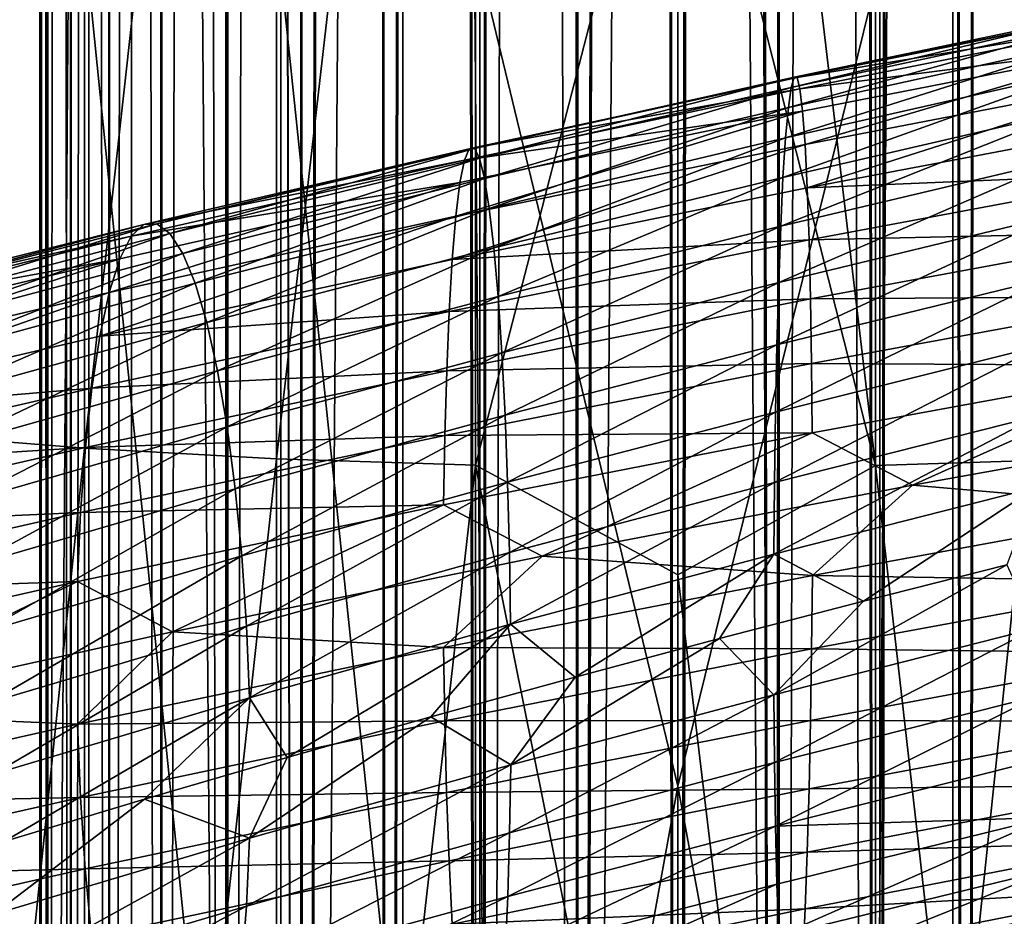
# Model space of a CAD drawing. Header units: metres. Extents: x -44 to 117, y -432 to 89.
# Tile 684 of 1056: x -3.61 to 1.79, y -173.75 to -168.83. Entities that reach past the tile are written whole.
import ezdxf

# ---------------------------------------------------------------- set-up
doc = ezdxf.new("R2010")
doc.units = ezdxf.units.M
doc.layers.add('solid_125568', color=7, linetype='CONTINUOUS')

msp = doc.modelspace()

# ---------------------------------------------------------------- linework, layer by layer
at = {"layer": 'solid_125568'}
for points in [[(-3.456913, -15, 449.452515), (-3.456909, -205, 449.452484), (-3.5, -205, 450)], [(-3.5, -15, 450), (-3.5, -205, 450), (-3.458443, -205, 450.53775)], [(-3.456913, -15, 449.452515), (-3.5, -205, 450), (-3.5, -15, 450)], [(-3.456913, -15, 450.547516), (-3.5, -15, 450), (-3.458443, -205, 450.53775)], [(-3.456913, -15, 450.547516), (-3.458443, -205, 450.53775), (-3.331574, -205, 451.072662)], [(-3.456913, -15, 449.452515), (-3.328704, -15, 448.918457), (-3.456909, -205, 449.452484)], [(-3.328702, -15, 451.081543), (-3.456913, -15, 450.547516), (-3.331574, -205, 451.072662)], [(-3.328704, -15, 448.918457), (-3.328528, -205, 448.917908), (-3.456909, -205, 449.452484)], [(-3.328702, -15, 451.081543), (-3.331574, -205, 451.072662), (-3.122506, -205, 451.581116)], [(-3.328704, -15, 448.918457), (-3.118528, -15, 448.411041), (-3.328528, -205, 448.917908)], [(-3.118521, -15, 451.588959), (-3.328702, -15, 451.081543), (-3.122506, -205, 451.581116)], [(-3.118528, -15, 448.411041), (-3.118023, -205, 448.410065), (-3.328528, -205, 448.917908)], [(-3.118521, -15, 451.588959), (-3.122506, -205, 451.581116), (-2.836399, -205, 452.050568)], [(-3.118528, -15, 448.411041), (-2.831564, -15, 447.942749), (-3.118023, -205, 448.410065)], [(-2.83155, -15, 452.057251), (-3.118521, -15, 451.588959), (-2.836399, -205, 452.050568)], [(-2.831564, -15, 447.942749), (-2.83059, -205, 447.941406), (-3.118023, -205, 448.410065)], [(-2.83155, -15, 452.057251), (-2.836399, -205, 452.050568), (-2.48031, -205, 452.469421)], [(-2.831564, -15, 447.942749), (-2.474878, -15, 447.525146), (-2.83059, -205, 447.941406)], [(-2.474857, -15, 452.474884), (-2.83155, -15, 452.057251), (-2.48031, -205, 452.469421)], [(-2.474878, -15, 447.525146), (-2.473318, -205, 447.52356), (-2.83059, -205, 447.941406)], [(-2.474857, -15, 452.474884), (-2.48031, -205, 452.469421), (-2.063026, -205, 452.827362)], [(-2.44949, -21, 447.5), (-2.473318, -205, 447.52356), (-2.474878, -15, 447.525146)], [(-2.44949, -21, 452.5), (-2.474857, -15, 452.474884), (-2.063026, -205, 452.827362)], [(-2.44949, -21, 447.5), (-2.090868, -21.30682, 447.193176), (-2.473318, -205, 447.52356)], [(-2.090868, -21.306822, 452.806824), (-2.44949, -21, 452.5), (-2.063026, -205, 452.827362)], [(-2.090868, -21.30682, 447.193176), (-2.055024, -205, 447.16684), (-2.473318, -205, 447.52356)], [(-2.090868, -21.30682, 447.193176), (-1.716968, -21.549931, 446.950073), (-2.055024, -205, 447.16684)], [(-1.716967, -21.549931, 453.049927), (-2.090868, -21.306822, 452.806824), (-2.063026, -205, 452.827362)], [(1.716967, -21.549931, 446.950073), (2.090868, -21.306822, 447.193176), (2.063026, -205, 447.172638)], [(2.090868, -21.30682, 452.806824), (1.716968, -21.549931, 453.049927), (2.055024, -205, 452.83316)], [(-1.716967, -21.549931, 453.049927), (-2.063026, -205, 452.827362), (-1.594842, -205, 453.115509)], [(-1.716968, -21.549931, 446.950073), (-1.586027, -205, 446.879974), (-2.055024, -205, 447.16684)], [(-1.716968, -21.549931, 446.950073), (-1.336233, -21.73488, 446.765106), (-1.586027, -205, 446.879974)], [(-1.336233, -21.73488, 453.234894), (-1.716967, -21.549931, 453.049927), (-1.594842, -205, 453.115509)], [(1.336233, -21.73488, 446.765106), (1.716967, -21.549931, 446.950073), (1.594842, -205, 446.884491)], [(1.716968, -21.549931, 453.049927), (1.336233, -21.73488, 453.234894), (1.586027, -205, 453.120026)], [(1.716968, -21.549931, 453.049927), (1.586027, -205, 453.120026), (2.055024, -205, 452.83316)], [(1.716967, -21.549931, 446.950073), (2.063026, -205, 447.172638), (1.594842, -205, 446.884491)], [(-1.336233, -21.73488, 453.234894), (-1.594842, -205, 453.115509), (-1.087309, -205, 453.326813)], [(-1.336233, -21.73488, 446.765106), (-1.077899, -205, 446.670105), (-1.586027, -205, 446.879974)], [(-1.336233, -21.73488, 446.765106), (-0.953612, -21.867586, 446.632416), (-1.077899, -205, 446.670105)], [(-0.953611, -21.867588, 453.367584), (-1.336233, -21.73488, 453.234894), (-1.087309, -205, 453.326813)], [(0.953611, -21.867588, 446.632416), (1.336233, -21.73488, 446.765106), (1.087309, -205, 446.673187)], [(1.336233, -21.73488, 453.234894), (0.953612, -21.867586, 453.367584), (1.077899, -205, 453.329895)], [(1.336233, -21.73488, 453.234894), (1.077899, -205, 453.329895), (1.586027, -205, 453.120026)], [(1.336233, -21.73488, 446.765106), (1.594842, -205, 446.884491), (1.087309, -205, 446.673187)], [(-0.953611, -21.867588, 453.367584), (-1.087309, -205, 453.326813), (-0.55295, -205, 453.456055)], [(-0.953612, -21.867586, 446.632416), (-0.571486, -21.95303, 446.546967), (-1.077899, -205, 446.670105)], [(-0.571478, -21.953032, 453.453033), (-0.953611, -21.867588, 453.367584), (-0.55295, -205, 453.456055)], [(0.953611, -21.867588, 446.632416), (1.087309, -205, 446.673187), (0.55295, -205, 446.543945)], [(0.571478, -21.953032, 446.546967), (0.953611, -21.867588, 446.632416), (0.55295, -205, 446.543945)], [(0.953612, -21.867586, 453.367584), (0.571486, -21.95303, 453.453033), (1.077899, -205, 453.329895)], [(-0.571486, -21.95303, 446.546967), (-0.543176, -205, 446.542419), (-1.077899, -205, 446.670105)], [(-0.571486, -21.95303, 446.546967), (-0.190366, -21.99482, 446.505188), (-0.543176, -205, 446.542419)], [(-0.190361, -21.99482, 453.494812), (-0.571478, -21.953032, 453.453033), (-0.55295, -205, 453.456055)], [(0.190361, -21.99482, 446.505188), (0.571478, -21.953032, 446.546967), (0.55295, -205, 446.543945)], [(0.571486, -21.95303, 453.453033), (0.190366, -21.99482, 453.494812), (0.543176, -205, 453.457581)], [(0.571486, -21.95303, 453.453033), (0.543176, -205, 453.457581), (1.077899, -205, 453.329895)], [(-0.190361, -21.99482, 453.494812), (-0.55295, -205, 453.456055), (-0.004948, -205, 453.5)], [(-0.190366, -21.99482, 446.505188), (0.004948, -205, 446.5), (-0.543176, -205, 446.542419)], [(-0.190366, -21.99482, 446.505188), (0.190361, -21.99482, 446.505188), (0.004948, -205, 446.5)], [(0.190366, -21.99482, 453.494812), (-0.190361, -21.99482, 453.494812), (-0.004948, -205, 453.5)], [(0.190366, -21.99482, 453.494812), (-0.004948, -205, 453.5), (0.543176, -205, 453.457581)], [(0.190361, -21.99482, 446.505188), (0.55295, -205, 446.543945), (0.004948, -205, 446.5)], [(0, -312.351715, 242.333755), (0, -117.55674, 207.986145), (-1.509208, -117.572006, 207.899582)], [(1.509208, -312.366974, 242.247192), (1.509208, -117.572006, 207.899582), (0, -117.55674, 207.986145)], [(1.509208, -312.366974, 242.247192), (0, -117.55674, 207.986145), (0, -312.351715, 242.333755)], [(-1.509208, -312.366974, 242.247192), (-1.509208, -117.572006, 207.899582), (-2.998006, -117.617592, 207.641052)], [(-1.509208, -312.366974, 242.247192), (0, -312.351715, 242.333755), (-1.509208, -117.572006, 207.899582)], [(2.998006, -312.412567, 241.988663), (2.998006, -117.617592, 207.641052), (1.509208, -117.572006, 207.899582)], [(1.509208, -312.366974, 242.247192), (2.998006, -312.412567, 241.988663), (1.509208, -117.572006, 207.899582)], [(-2.998006, -312.412567, 241.988663), (-2.998006, -117.617592, 207.641052), (-4.446262, -117.692879, 207.214066)], [(-2.998006, -312.412567, 241.988663), (-1.509208, -312.366974, 242.247192), (-2.998006, -117.617592, 207.641052)], [(-4.446262, -312.487854, 241.561676), (-2.998006, -312.412567, 241.988663), (-4.446262, -117.692879, 207.214066)], [(-4.446262, -316.730438, 217.500839), (-4.446262, -121.935455, 183.153229), (-2.998006, -122.010742, 182.726242)], [(-2.998006, -316.805725, 217.073853), (-4.446262, -316.730438, 217.500839), (-2.998006, -122.010742, 182.726242)], [(-2.998006, -316.805725, 217.073853), (-2.998006, -122.010742, 182.726242), (-1.509208, -122.056328, 182.467712)], [(1.509208, -316.851318, 216.815323), (1.509208, -122.056328, 182.467712), (2.998006, -122.010742, 182.726242)], [(2.998006, -316.805725, 217.073853), (1.509208, -316.851318, 216.815323), (2.998006, -122.010742, 182.726242)], [(-1.509208, -316.851318, 216.815323), (-2.998006, -316.805725, 217.073853), (-1.509208, -122.056328, 182.467712)], [(-1.509208, -316.851318, 216.815323), (-1.509208, -122.056328, 182.467712), (0, -122.071594, 182.381149)], [(0, -316.866577, 216.72876), (-1.509208, -316.851318, 216.815323), (0, -122.071594, 182.381149)], [(0, -316.866577, 216.72876), (0, -122.071594, 182.381149), (1.509208, -122.056328, 182.467712)], [(1.509208, -316.851318, 216.815323), (0, -316.866577, 216.72876), (1.509208, -122.056328, 182.467712)], [(-3.254865, -161.585587, 934.268799), (-4.252891, -171.100342, 936.460388), (-4.252891, -161.481171, 934.750244)], [(-3.254865, -161.585587, 934.268799), (-3.254865, -171.18045, 935.974304), (-4.252891, -171.100342, 936.460388)], [(-2.201037, -161.661499, 933.918945), (-3.254865, -171.18045, 935.974304), (-3.254865, -161.585587, 934.268799)], [(-2.201037, -161.661499, 933.918945), (-2.201037, -171.238678, 935.621094), (-3.254865, -171.18045, 935.974304)], [(-1.109473, -161.707535, 933.706665), (-2.201037, -171.238678, 935.621094), (-2.201037, -161.661499, 933.918945)], [(2.177384, -161.662842, 933.912781), (2.177384, -171.239716, 935.614868), (1.085199, -161.708191, 933.703552)], [(-1.109473, -161.707535, 933.706665), (-1.109473, -171.273987, 935.406738), (-2.201037, -171.238678, 935.621094)], [(0, -166.981705, 934.632019), (-1.109473, -171.273987, 935.406738), (-1.109473, -161.707535, 933.706665)], [(1.085199, -161.708191, 933.703552), (1.085199, -171.27449, 935.403625), (0, -162.111542, 933.714478)], [(2.177384, -171.239716, 935.614868), (1.085199, -171.27449, 935.403625), (1.085199, -161.708191, 933.703552)], [(1.085199, -171.27449, 935.403625), (0, -166.981705, 934.632019), (0, -162.111542, 933.714478)], [(0, -173.034546, 952.748901), (0, -162.79805, 951.154236), (-1.085199, -168.53212, 952.041321)], [(1.109473, -168.532623, 952.038208), (0, -162.79805, 951.154236), (0, -173.034546, 952.748901)], [(0, -166.981705, 934.632019), (0, -171.873978, 935.423279), (-1.109473, -171.273987, 935.406738)], [(1.085199, -171.27449, 935.403625), (0, -171.873978, 935.423279), (0, -166.981705, 934.632019)], [(-2.177384, -168.566925, 951.830078), (-1.085199, -179.011719, 953.371033), (-1.085199, -168.53212, 952.041321)], [(0, -173.034546, 952.748901), (-1.085199, -168.53212, 952.041321), (-1.085199, -179.011719, 953.371033)], [(1.109473, -168.532623, 952.038208), (0, -173.034546, 952.748901), (1.109473, -179.01207, 953.367859)], [(1.109473, -168.532623, 952.038208), (1.109473, -179.01207, 953.367859), (2.201037, -168.567947, 951.823853)], [(-3.232239, -168.624664, 951.479858), (-2.177384, -179.035858, 953.158325), (-2.177384, -168.566925, 951.830078)], [(-2.177384, -168.566925, 951.830078), (-2.177384, -179.035858, 953.158325), (-1.085199, -179.011719, 953.371033)], [(1.109473, -179.01207, 953.367859), (2.201037, -179.036575, 953.152039), (2.201037, -168.567947, 951.823853)], [(-4.231679, -168.7043, 950.996643), (-3.232239, -179.075928, 952.805664), (-3.232239, -168.624664, 951.479858)], [(-3.232239, -168.624664, 951.479858), (-3.232239, -179.075928, 952.805664), (-2.177384, -179.035858, 953.158325)], [(1.777957, -168.631104, 930.221252), (3.423313, -168.915894, 930.547852), (3.336507, -168.759521, 930.911133)], [(1.824882, -168.742813, 929.829041), (3.423313, -168.915894, 930.547852), (1.777957, -168.631104, 930.221252)], [(-4.231679, -168.7043, 950.996643), (-4.231679, -179.131195, 952.319031), (-3.232239, -179.075928, 952.805664)], [(0.622989, -169.200378, 962.207031), (0.639041, -169.144943, 962.615723), (2.386736, -168.780182, 962.402893)], [(2.326845, -168.835785, 961.998413), (0.622989, -169.200378, 962.207031), (2.386736, -168.780182, 962.402893)], [(2.386736, -168.780182, 962.402893), (0.639041, -169.144943, 962.615723), (2.445651, -168.782043, 962.810242)], [(0.639041, -169.144943, 962.615723), (0.654617, -169.147064, 963.026978), (2.445651, -168.782043, 962.810242)], [(2.445651, -168.782043, 962.810242), (0.654617, -169.147064, 963.026978), (2.50259, -168.843018, 963.210815)], [(0.606891, -169.31163, 961.810486), (0.622989, -169.200378, 962.207031), (2.326845, -168.835785, 961.998413)], [(2.267432, -168.947159, 961.606079), (0.606891, -169.31163, 961.810486), (2.326845, -168.835785, 961.998413)], [(0.654617, -169.147064, 963.026978), (0.669748, -169.208328, 963.431274), (2.50259, -168.843018, 963.210815)], [(2.50259, -168.843018, 963.210815), (0.669748, -169.208328, 963.431274), (2.556582, -168.964706, 963.595215)], [(0.591496, -169.476913, 961.435547), (0.606891, -169.31163, 961.810486), (2.267432, -168.947159, 961.606079)], [(2.210272, -169.112518, 961.235291), (0.591496, -169.476913, 961.435547), (2.267432, -168.947159, 961.606079)], [(0.669748, -169.208328, 963.431274), (0.684496, -169.330368, 963.819153), (2.556582, -168.964706, 963.595215)], [(2.556582, -168.964706, 963.595215), (0.684496, -169.330368, 963.819153), (0.698399, -169.513367, 964.18158)], [(2.556582, -168.964706, 963.595215), (0.698399, -169.513367, 964.18158), (2.606226, -169.147308, 963.95459)], [(0.654617, -169.147064, 963.026978), (-1.143968, -169.537994, 963.051697), (0.669748, -169.208328, 963.431274)], [(-1.116025, -169.535049, 962.641113), (-1.143968, -169.537994, 963.051697), (0.654617, -169.147064, 963.026978)], [(0.639041, -169.144943, 962.615723), (-1.116025, -169.535049, 962.641113), (0.654617, -169.147064, 963.026978)], [(-1.088053, -169.589661, 962.232971), (-1.116025, -169.535049, 962.641113), (0.639041, -169.144943, 962.615723)], [(0.622989, -169.200378, 962.207031), (-1.088053, -169.589661, 962.232971), (0.639041, -169.144943, 962.615723)], [(0.577473, -169.694458, 961.091736), (0.591496, -169.476913, 961.435547), (2.210272, -169.112518, 961.235291)], [(2.157054, -169.330093, 960.895386), (0.577473, -169.694458, 961.091736), (2.210272, -169.112518, 961.235291)], [(2.606226, -169.147308, 963.95459), (0.698399, -169.513367, 964.18158), (0.710734, -169.751205, 964.512085)], [(2.606226, -169.147308, 963.95459), (0.710734, -169.751205, 964.512085), (2.650203, -169.38472, 964.282532)], [(-1.060651, -169.700104, 961.836853), (-1.088053, -169.589661, 962.232971), (0.622989, -169.200378, 962.207031)], [(0.606891, -169.31163, 961.810486), (-1.060651, -169.700104, 961.836853), (0.622989, -169.200378, 962.207031)], [(0.669748, -169.208328, 963.431274), (-1.170819, -169.600052, 963.455261), (0.684496, -169.330368, 963.819153)], [(-1.143968, -169.537994, 963.051697), (-1.170819, -169.600052, 963.455261), (0.669748, -169.208328, 963.431274)], [(-1.034103, -169.864624, 961.462219), (-1.060651, -169.700104, 961.836853), (0.606891, -169.31163, 961.810486)], [(0.591496, -169.476913, 961.435547), (-1.034103, -169.864624, 961.462219), (0.606891, -169.31163, 961.810486)], [(0.684496, -169.330368, 963.819153), (-1.217484, -169.906525, 964.203979), (0.698399, -169.513367, 964.18158)], [(0.684496, -169.330368, 963.819153), (-1.195485, -169.722855, 963.842346), (-1.217484, -169.906525, 964.203979)], [(-1.170819, -169.600052, 963.455261), (-1.195485, -169.722855, 963.842346), (0.684496, -169.330368, 963.819153)], [(0.565017, -169.961426, 960.787537), (0.577473, -169.694458, 961.091736), (2.157054, -169.330093, 960.895386)], [(2.108915, -169.597031, 960.59491), (0.565017, -169.961426, 960.787537), (2.157054, -169.330093, 960.895386)], [(2.650203, -169.38472, 964.282532), (0.710734, -169.751205, 964.512085), (2.687471, -169.669205, 964.57312)], [(0.698399, -169.513367, 964.18158), (-1.236933, -170.144974, 964.533691), (0.710734, -169.751205, 964.512085)], [(0.698399, -169.513367, 964.18158), (-1.217484, -169.906525, 964.203979), (-1.236933, -170.144974, 964.533691)], [(-1.00877, -170.081451, 961.118652), (-1.034103, -169.864624, 961.462219), (0.591496, -169.476913, 961.435547)], [(0.577473, -169.694458, 961.091736), (-1.00877, -170.081451, 961.118652), (0.591496, -169.476913, 961.435547)], [(-1.143968, -169.537994, 963.051697), (-2.929723, -169.953537, 962.886292), (-1.170819, -169.600052, 963.455261)], [(-2.858575, -169.949234, 962.480957), (-2.929723, -169.953537, 962.886292), (-1.143968, -169.537994, 963.051697)], [(-1.116025, -169.535049, 962.641113), (-2.858575, -169.949234, 962.480957), (-1.143968, -169.537994, 963.051697)], [(-2.786891, -170.002411, 962.078064), (-2.858575, -169.949234, 962.480957), (-1.116025, -169.535049, 962.641113)], [(-1.088053, -169.589661, 962.232971), (-2.786891, -170.002411, 962.078064), (-1.116025, -169.535049, 962.641113)], [(-1.170819, -169.600052, 963.455261), (-2.998255, -170.016876, 963.284668), (-1.195485, -169.722855, 963.842346)], [(-2.929723, -169.953537, 962.886292), (-2.998255, -170.016876, 963.284668), (-1.170819, -169.600052, 963.455261)], [(-2.716298, -170.11142, 961.68689), (-2.786891, -170.002411, 962.078064), (-1.088053, -169.589661, 962.232971)], [(-1.060651, -169.700104, 961.836853), (-2.716298, -170.11142, 961.68689), (-1.088053, -169.589661, 962.232971)], [(0.553989, -170.270584, 960.527649), (0.565017, -169.961426, 960.787537), (2.108915, -169.597031, 960.59491)], [(2.066309, -169.906113, 960.338379), (0.553989, -170.270584, 960.527649), (2.108915, -169.597031, 960.59491)], [(0.710734, -169.751205, 964.512085), (0.720968, -170.036163, 964.804749), (2.687471, -169.669205, 964.57312)], [(2.687471, -169.669205, 964.57312), (0.720968, -170.036163, 964.804749), (2.717368, -169.992981, 964.820496)], [(-1.195485, -169.722855, 963.842346), (-3.119711, -170.325409, 964.023865), (-1.217484, -169.906525, 964.203979)], [(-1.195485, -169.722855, 963.842346), (-3.062059, -170.140793, 963.666809), (-3.119711, -170.325409, 964.023865)], [(-2.998255, -170.016876, 963.284668), (-3.062059, -170.140793, 963.666809), (-1.195485, -169.722855, 963.842346)], [(-2.648104, -170.274506, 961.317017), (-2.716298, -170.11142, 961.68689), (-1.060651, -169.700104, 961.836853)], [(-1.034103, -169.864624, 961.462219), (-2.648104, -170.274506, 961.317017), (-1.060651, -169.700104, 961.836853)], [(-0.985398, -170.347763, 960.814575), (-1.00877, -170.081451, 961.118652), (0.577473, -169.694458, 961.091736)], [(0.565017, -169.961426, 960.787537), (-0.985398, -170.347763, 960.814575), (0.577473, -169.694458, 961.091736)], [(0.710734, -169.751205, 964.512085), (-1.236933, -170.144974, 964.533691), (0.720968, -170.036163, 964.804749)], [(-1.217484, -169.906525, 964.203979), (-3.170727, -170.564621, 964.349365), (-1.236933, -170.144974, 964.533691)], [(-1.217484, -169.906525, 964.203979), (-3.119711, -170.325409, 964.023865), (-3.170727, -170.564621, 964.349365)], [(-2.5837, -170.489944, 960.977783), (-2.648104, -170.274506, 961.317017), (-1.034103, -169.864624, 961.462219)], [(-1.00877, -170.081451, 961.118652), (-2.5837, -170.489944, 960.977783), (-1.034103, -169.864624, 961.462219)], [(0.544372, -170.613602, 960.315735), (0.553989, -170.270584, 960.527649), (2.066309, -169.906113, 960.338379)], [(2.029738, -170.249008, 960.129517), (0.544372, -170.613602, 960.315735), (2.066309, -169.906113, 960.338379)], [(-2.929723, -169.953537, 962.886292), (-4.68222, -170.392303, 962.533569), (-2.998255, -170.016876, 963.284668)], [(-4.568675, -170.386108, 962.138062), (-4.68222, -170.392303, 962.533569), (-2.929723, -169.953537, 962.886292)], [(-2.858575, -169.949234, 962.480957), (-4.568675, -170.386108, 962.138062), (-2.929723, -169.953537, 962.886292)], [(-4.454093, -170.437286, 961.744873), (-4.568675, -170.386108, 962.138062), (-2.858575, -169.949234, 962.480957)], [(-2.786891, -170.002411, 962.078064), (-4.454093, -170.437286, 961.744873), (-2.858575, -169.949234, 962.480957)], [(-0.964722, -170.656372, 960.554626), (-0.985398, -170.347763, 960.814575), (0.565017, -169.961426, 960.787537)], [(0.553989, -170.270584, 960.527649), (-0.964722, -170.656372, 960.554626), (0.565017, -169.961426, 960.787537)], [(-4.341109, -170.544235, 961.363281), (-4.454093, -170.437286, 961.744873), (-2.786891, -170.002411, 962.078064)], [(-2.716298, -170.11142, 961.68689), (-4.341109, -170.544235, 961.363281), (-2.786891, -170.002411, 962.078064)], [(0.720968, -170.036163, 964.804749), (0.728953, -170.360428, 965.053589), (2.717368, -169.992981, 964.820496)], [(2.717368, -169.992981, 964.820496), (0.728953, -170.360428, 965.053589), (2.739358, -170.348236, 965.018616)], [(-2.998255, -170.016876, 963.284668), (-4.791654, -170.457336, 962.922424), (-3.062059, -170.140793, 963.666809)], [(-4.68222, -170.392303, 962.533569), (-4.791654, -170.457336, 962.922424), (-2.998255, -170.016876, 963.284668)], [(0.720968, -170.036163, 964.804749), (-1.253851, -170.43045, 964.825439), (0.728953, -170.360428, 965.053589)], [(-1.236933, -170.144974, 964.533691), (-1.253851, -170.43045, 964.825439), (0.720968, -170.036163, 964.804749)], [(-4.232044, -170.705261, 961.002441), (-4.341109, -170.544235, 961.363281), (-2.716298, -170.11142, 961.68689)], [(-2.648104, -170.274506, 961.317017), (-4.232044, -170.705261, 961.002441), (-2.716298, -170.11142, 961.68689)], [(-2.524761, -170.754959, 960.677551), (-2.5837, -170.489944, 960.977783), (-1.00877, -170.081451, 961.118652)], [(-0.985398, -170.347763, 960.814575), (-2.524761, -170.754959, 960.677551), (-1.00877, -170.081451, 961.118652)], [(-3.062059, -170.140793, 963.666809), (-4.986525, -170.768524, 963.644226), (-3.119711, -170.325409, 964.023865)], [(-3.062059, -170.140793, 963.666809), (-4.893872, -170.582718, 963.295532), (-4.986525, -170.768524, 963.644226)], [(-4.791654, -170.457336, 962.922424), (-4.893872, -170.582718, 963.295532), (-3.062059, -170.140793, 963.666809)], [(-1.236933, -170.144974, 964.533691), (-3.170727, -170.564621, 964.349365), (-1.253851, -170.43045, 964.825439)], [(-4.129299, -170.918686, 960.671631), (-4.232044, -170.705261, 961.002441), (-2.648104, -170.274506, 961.317017)], [(-2.5837, -170.489944, 960.977783), (-4.129299, -170.918686, 960.671631), (-2.648104, -170.274506, 961.317017)], [(-0.947273, -170.998917, 960.342529), (-0.964722, -170.656372, 960.554626), (0.553989, -170.270584, 960.527649)], [(0.544372, -170.613602, 960.315735), (-0.947273, -170.998917, 960.342529), (0.553989, -170.270584, 960.527649)], [(0.536409, -170.982086, 960.155518), (0.544372, -170.613602, 960.315735), (2.029738, -170.249008, 960.129517)], [(1.999957, -170.617294, 959.971924), (0.536409, -170.982086, 960.155518), (2.029738, -170.249008, 960.129517)], [(-3.119711, -170.325409, 964.023865), (-5.068528, -171.008621, 963.962158), (-3.170727, -170.564621, 964.349365)], [(-3.119711, -170.325409, 964.023865), (-4.986525, -170.768524, 963.644226), (-5.068528, -171.008621, 963.962158)], [(-2.472613, -171.062378, 960.420898), (-2.524761, -170.754959, 960.677551), (-0.985398, -170.347763, 960.814575)], [(-0.964722, -170.656372, 960.554626), (-2.472613, -171.062378, 960.420898), (-0.985398, -170.347763, 960.814575)], [(0.728953, -170.360428, 965.053589), (-1.26787, -170.755157, 965.073364), (0.734669, -170.716171, 965.252625)], [(-1.253851, -170.43045, 964.825439), (-1.26787, -170.755157, 965.073364), (0.728953, -170.360428, 965.053589)], [(0.728953, -170.360428, 965.053589), (0.734669, -170.716171, 965.252625), (2.739358, -170.348236, 965.018616)], [(2.739358, -170.348236, 965.018616), (0.734669, -170.716171, 965.252625), (2.75292, -170.727173, 965.161682)], [(-1.253851, -170.43045, 964.825439), (-3.214608, -170.850677, 964.637329), (-1.26787, -170.755157, 965.073364)], [(-3.170727, -170.564621, 964.349365), (-3.214608, -170.850677, 964.637329), (-1.253851, -170.43045, 964.825439)], [(-4.035464, -171.181793, 960.378967), (-4.129299, -170.918686, 960.671631), (-2.5837, -170.489944, 960.977783)], [(-2.524761, -170.754959, 960.677551), (-4.035464, -171.181793, 960.378967), (-2.5837, -170.489944, 960.977783)], [(-3.170727, -170.564621, 964.349365), (-5.068528, -171.008621, 963.962158), (-3.214608, -170.850677, 964.637329)], [(-2.428294, -171.403885, 960.211426), (-2.472613, -171.062378, 960.420898), (-0.964722, -170.656372, 960.554626)], [(-0.947273, -170.998917, 960.342529), (-2.428294, -171.403885, 960.211426), (-0.964722, -170.656372, 960.554626)], [(-0.933325, -171.367035, 960.181946), (-0.947273, -170.998917, 960.342529), (0.544372, -170.613602, 960.315735)], [(0.536409, -170.982086, 960.155518), (-0.933325, -171.367035, 960.181946), (0.544372, -170.613602, 960.315735)], [(0.530406, -171.367615, 960.05072), (0.536409, -170.982086, 960.155518), (1.999957, -170.617294, 959.971924)], [(1.977783, -171.002594, 959.869263), (0.530406, -171.367615, 960.05072), (1.999957, -170.617294, 959.971924)], [(0.734669, -170.716171, 965.252625), (-1.278494, -171.111252, 965.271484), (0.738109, -171.095566, 965.395935)], [(-1.26787, -170.755157, 965.073364), (-1.278494, -171.111252, 965.271484), (0.734669, -170.716171, 965.252625)], [(0.734669, -170.716171, 965.252625), (0.738109, -171.095566, 965.395935), (2.75292, -170.727173, 965.161682)], [(-3.952435, -171.487442, 960.128845), (-4.035464, -171.181793, 960.378967), (-2.524761, -170.754959, 960.677551)], [(-2.472613, -171.062378, 960.420898), (-3.952435, -171.487442, 960.128845), (-2.524761, -170.754959, 960.677551)], [(-1.26787, -170.755157, 965.073364), (-3.250473, -171.175766, 964.881958), (-1.278494, -171.111252, 965.271484)], [(-3.214608, -170.850677, 964.637329), (-3.250473, -171.175766, 964.881958), (-1.26787, -170.755157, 965.073364)], [(2.75292, -170.727173, 965.161682), (0.738109, -171.095566, 965.395935), (1.28822, -171.382828, 965.434814)], [(2.75292, -170.727173, 965.161682), (1.28822, -171.382828, 965.434814), (3.307295, -171.020111, 965.141235)], [(-3.214608, -170.850677, 964.637329), (-5.138873, -171.295303, 964.24353), (-3.250473, -171.175766, 964.881958)], [(-5.068528, -171.008621, 963.962158), (-5.138873, -171.295303, 964.24353), (-3.214608, -170.850677, 964.637329)], [(-0.923089, -171.752319, 960.07666), (-0.933325, -171.367035, 960.181946), (0.536409, -170.982086, 960.155518)], [(0.530406, -171.367615, 960.05072), (-0.923089, -171.752319, 960.07666), (0.536409, -170.982086, 960.155518)], [(-2.392592, -171.771103, 960.052795), (-2.428294, -171.403885, 960.211426), (-0.947273, -170.998917, 960.342529)], [(-0.933325, -171.367035, 960.181946), (-2.392592, -171.771103, 960.052795), (-0.947273, -170.998917, 960.342529)], [(0.526662, -171.761765, 960.005005), (0.530406, -171.367615, 960.05072), (1.977783, -171.002594, 959.869263)], [(1.96403, -171.396454, 959.825195), (0.526662, -171.761765, 960.005005), (1.977783, -171.002594, 959.869263)], [(2.753373, -171.509308, 965.259033), (3.307295, -171.020111, 965.141235), (1.28822, -171.382828, 965.434814)], [(-3.88175, -171.827332, 959.924744), (-3.952435, -171.487442, 960.128845), (-2.472613, -171.062378, 960.420898)], [(-2.428294, -171.403885, 960.211426), (-3.88175, -171.827332, 959.924744), (-2.472613, -171.062378, 960.420898)], [(0.738109, -171.095566, 965.395935), (-1.285216, -171.490875, 965.41394), (-0.743328, -171.77211, 965.51062)], [(-1.278494, -171.111252, 965.271484), (-1.285216, -171.490875, 965.41394), (0.738109, -171.095566, 965.395935)], [(0.738109, -171.095566, 965.395935), (-0.743328, -171.77211, 965.51062), (1.28822, -171.382828, 965.434814)], [(-3.254865, -171.18045, 935.974304), (-4.252891, -180.793854, 937.680664), (-4.252891, -171.100342, 936.460388)], [(-1.278494, -171.111252, 965.271484), (-3.277319, -171.532043, 965.077454), (-1.285216, -171.490875, 965.41394)], [(-3.250473, -171.175766, 964.881958), (-3.277319, -171.532043, 965.077454), (-1.278494, -171.111252, 965.271484)], [(-3.250473, -171.175766, 964.881958), (-5.196177, -171.620697, 964.482544), (-3.277319, -171.532043, 965.077454)], [(-5.138873, -171.295303, 964.24353), (-5.196177, -171.620697, 964.482544), (-3.250473, -171.175766, 964.881958)], [(-3.254865, -171.18045, 935.974304), (-3.254865, -180.849426, 937.191162), (-4.252891, -180.793854, 937.680664)], [(-2.201037, -171.238678, 935.621094), (-3.254865, -180.849426, 937.191162), (-3.254865, -171.18045, 935.974304)], [(-2.201037, -171.238678, 935.621094), (-2.201037, -180.889847, 936.835449), (-3.254865, -180.849426, 937.191162)], [(-1.109473, -171.273987, 935.406738), (-2.201037, -180.889847, 936.835449), (-2.201037, -171.238678, 935.621094)], [(2.177384, -171.239716, 935.614868), (2.177384, -180.890564, 936.829224), (1.085199, -171.27449, 935.403625)], [(-1.109473, -171.273987, 935.406738), (-1.109473, -180.914337, 936.619629), (-2.201037, -180.889847, 936.835449)], [(0, -176.785095, 936.087646), (-1.109473, -180.914337, 936.619629), (-1.109473, -171.273987, 935.406738)], [(0, -171.873978, 935.423279), (0, -176.785095, 936.087646), (-1.109473, -171.273987, 935.406738)], [(1.085199, -171.27449, 935.403625), (1.085199, -180.914688, 936.616516), (0, -171.873978, 935.423279)], [(2.177384, -180.890564, 936.829224), (1.085199, -180.914688, 936.616516), (1.085199, -171.27449, 935.403625)], [(-3.824699, -172.193146, 959.770325), (-3.88175, -171.827332, 959.924744), (-2.428294, -171.403885, 960.211426)], [(-2.392592, -171.771103, 960.052795), (-3.824699, -172.193146, 959.770325), (-2.428294, -171.403885, 960.211426)], [(-2.366231, -172.15564, 959.94873), (-2.392592, -171.771103, 960.052795), (-0.933325, -171.367035, 960.181946)], [(-0.923089, -171.752319, 960.07666), (-2.366231, -172.15564, 959.94873), (-0.933325, -171.367035, 960.181946)], [(-0.91678, -172.146317, 960.030396), (-0.923089, -171.752319, 960.07666), (0.530406, -171.367615, 960.05072)], [(0.526662, -171.761765, 960.005005), (-0.91678, -172.146317, 960.030396), (0.530406, -171.367615, 960.05072)], [(0.738453, -171.87851, 965.491943), (1.28822, -171.382828, 965.434814), (-0.743328, -171.77211, 965.51062)], [(1.01877, -172.019684, 959.977051), (0.526662, -171.761765, 960.005005), (1.96403, -171.396454, 959.825195)], [(2.753373, -171.509308, 965.259033), (1.28822, -171.382828, 965.434814), (0.738453, -171.87851, 965.491943)], [(1.805584, -171.820129, 959.868835), (1.01877, -172.019684, 959.977051), (1.96403, -171.396454, 959.825195)], [(-1.285216, -171.490875, 965.41394), (-3.294127, -171.911636, 965.217896), (-2.773145, -172.188461, 965.369324)], [(-3.277319, -171.532043, 965.077454), (-3.294127, -171.911636, 965.217896), (-1.285216, -171.490875, 965.41394)], [(-1.285216, -171.490875, 965.41394), (-2.773145, -172.188461, 965.369324), (-0.743328, -171.77211, 965.51062)], [(2.753373, -171.509308, 965.259033), (0.738453, -171.87851, 965.491943), (2.73966, -171.911606, 965.213196)], [(-3.277319, -171.532043, 965.077454), (-5.23894, -171.97699, 964.673584), (-3.294127, -171.911636, 965.217896)], [(-5.196177, -171.620697, 964.482544), (-5.23894, -171.97699, 964.673584), (-3.277319, -171.532043, 965.077454)], [(-3.782512, -172.576492, 959.669128), (-3.824699, -172.193146, 959.770325), (-2.392592, -171.771103, 960.052795)], [(-2.366231, -172.15564, 959.94873), (-3.782512, -172.576492, 959.669128), (-2.392592, -171.771103, 960.052795)], [(-1.284986, -172.27388, 965.508545), (-0.743328, -171.77211, 965.51062), (-2.773145, -172.188461, 965.369324)], [(-2.349941, -172.549103, 959.902893), (-2.366231, -172.15564, 959.94873), (-0.923089, -171.752319, 960.07666)], [(-0.91678, -172.146317, 960.030396), (-2.349941, -172.549103, 959.902893), (-0.923089, -171.752319, 960.07666)], [(0.738453, -171.87851, 965.491943), (-0.743328, -171.77211, 965.51062), (-1.284986, -172.27388, 965.508545)], [(-0.562401, -172.435974, 960.053894), (-0.91678, -172.146317, 960.030396), (0.526662, -171.761765, 960.005005)], [(0.22905, -172.224884, 960.038696), (-0.562401, -172.435974, 960.053894), (0.526662, -171.761765, 960.005005)], [(1.01877, -172.019684, 959.977051), (0.22905, -172.224884, 960.038696), (0.526662, -171.761765, 960.005005)], [(0.527283, -172.533279, 960.09967), (1.01877, -172.019684, 959.977051), (1.805584, -171.820129, 959.868835)], [(1.964756, -172.167297, 959.921082), (0.527283, -172.533279, 960.09967), (1.805584, -171.820129, 959.868835)], [(0.738453, -171.87851, 965.491943), (-1.284986, -172.27388, 965.508545), (0.734751, -172.281174, 965.444519)], [(1.085199, -180.914688, 936.616516), (0, -176.785095, 936.087646), (0, -171.873978, 935.423279)], [(0.738453, -171.87851, 965.491943), (0.734751, -172.281174, 965.444519), (2.73966, -171.911606, 965.213196)], [(-3.294127, -171.911636, 965.217896), (-5.265644, -172.356308, 964.810913), (-4.772256, -172.629349, 965.013245)], [(-5.23894, -171.97699, 964.673584), (-5.265644, -172.356308, 964.810913), (-3.294127, -171.911636, 965.217896)], [(-3.294127, -171.911636, 965.217896), (-4.772256, -172.629349, 965.013245), (-2.773145, -172.188461, 965.369324)], [(2.73966, -171.911606, 965.213196), (0.734751, -172.281174, 965.444519), (2.717263, -172.30455, 965.108154)], [(0.527283, -172.533279, 960.09967), (0.22905, -172.224884, 960.038696), (1.01877, -172.019684, 959.977051)], [(-3.756426, -172.969009, 959.624817), (-3.782512, -172.576492, 959.669128), (-2.366231, -172.15564, 959.94873)], [(-2.349941, -172.549103, 959.902893), (-3.756426, -172.969009, 959.624817), (-2.366231, -172.15564, 959.94873)], [(-2.143958, -172.876434, 959.945129), (-2.349941, -172.549103, 959.902893), (-0.91678, -172.146317, 960.030396)], [(-1.354237, -172.653168, 960.022766), (-2.143958, -172.876434, 959.945129), (-0.91678, -172.146317, 960.030396)], [(-0.562401, -172.435974, 960.053894), (-1.354237, -172.653168, 960.022766), (-0.91678, -172.146317, 960.030396)], [(0.531095, -172.904678, 960.239197), (0.527283, -172.533279, 960.09967), (1.964756, -172.167297, 959.921082)], [(1.97868, -172.538315, 960.060303), (0.531095, -172.904678, 960.239197), (1.964756, -172.167297, 959.921082)], [(-3.294013, -172.693985, 965.311035), (-2.773145, -172.188461, 965.369324), (-4.772256, -172.629349, 965.013245)], [(-1.284986, -172.27388, 965.508545), (-2.773145, -172.188461, 965.369324), (-3.294013, -172.693985, 965.311035)], [(-0.916272, -172.917923, 960.123718), (-0.562401, -172.435974, 960.053894), (0.22905, -172.224884, 960.038696)], [(0.527283, -172.533279, 960.09967), (-0.916272, -172.917923, 960.123718), (0.22905, -172.224884, 960.038696)], [(-1.284986, -172.27388, 965.508545), (-3.294013, -172.693985, 965.311035), (-1.278632, -172.676376, 965.460571)], [(-1.284986, -172.27388, 965.508545), (-1.278632, -172.676376, 965.460571), (0.734751, -172.281174, 965.444519)], [(0.734751, -172.281174, 965.444519), (-1.278632, -172.676376, 965.460571), (0.728525, -172.674408, 965.33728)], [(0.734751, -172.281174, 965.444519), (0.728525, -172.674408, 965.33728), (2.717263, -172.30455, 965.108154)], [(2.717263, -172.30455, 965.108154), (0.728525, -172.674408, 965.33728), (2.687092, -172.679092, 964.947693)], [(-0.916272, -172.917923, 960.123718), (-1.354237, -172.653168, 960.022766), (-0.562401, -172.435974, 960.053894)], [(-3.69678, -173.337814, 959.652649), (-3.756426, -172.969009, 959.624817), (-2.349941, -172.549103, 959.902893)], [(-2.926522, -173.10495, 959.821472), (-3.69678, -173.337814, 959.652649), (-2.349941, -172.549103, 959.902893)], [(-2.143958, -172.876434, 959.945129), (-2.926522, -173.10495, 959.821472), (-2.349941, -172.549103, 959.902893)], [(-0.922616, -173.289551, 960.26239), (-0.916272, -172.917923, 960.123718), (0.527283, -172.533279, 960.09967)], [(0.531095, -172.904678, 960.239197), (-0.922616, -173.289551, 960.26239), (0.527283, -172.533279, 960.09967)], [(0.536858, -173.25354, 960.43396), (0.531095, -172.904678, 960.239197), (1.97868, -172.538315, 960.060303)], [(2.00071, -172.886765, 960.254211), (0.536858, -173.25354, 960.43396), (1.97868, -172.538315, 960.060303)], [(-3.294013, -172.693985, 965.311035), (-4.772256, -172.629349, 965.013245), (-5.265646, -173.137299, 964.902527)], [(-2.349551, -173.320175, 959.994751), (-2.143958, -172.876434, 959.945129), (-1.354237, -172.653168, 960.022766)], [(-0.916272, -172.917923, 960.123718), (-2.349551, -173.320175, 959.994751), (-1.354237, -172.653168, 960.022766)], [(-3.294013, -172.693985, 965.311035), (-5.265646, -173.137299, 964.902527), (-3.277675, -173.09584, 965.263489)], [(-3.294013, -172.693985, 965.311035), (-3.277675, -173.09584, 965.263489), (-1.278632, -172.676376, 965.460571)], [(-1.278632, -172.676376, 965.460571), (-3.277675, -173.09584, 965.263489), (-1.268616, -173.069351, 965.352844)], [(-1.278632, -172.676376, 965.460571), (-1.268616, -173.069351, 965.352844), (0.728525, -172.674408, 965.33728)], [(0.728525, -172.674408, 965.33728), (-1.268616, -173.069351, 965.352844), (0.720172, -173.049194, 965.174133)], [(0.728525, -172.674408, 965.33728), (0.720172, -173.049194, 965.174133), (2.687092, -172.679092, 964.947693)], [(2.687092, -172.679092, 964.947693), (0.720172, -173.049194, 965.174133), (2.650056, -173.026215, 964.735596)], [(-2.349551, -173.320175, 959.994751), (-2.926522, -173.10495, 959.821472), (-2.143958, -172.876434, 959.945129)], [(-2.36598, -173.691879, 960.131592), (-2.349551, -173.320175, 959.994751), (-0.916272, -172.917923, 960.123718)], [(-0.922616, -173.289551, 960.26239), (-2.36598, -173.691879, 960.131592), (-0.916272, -172.917923, 960.123718)], [(-0.933187, -173.638748, 960.456299), (-0.922616, -173.289551, 960.26239), (0.531095, -172.904678, 960.239197)], [(0.536858, -173.25354, 960.43396), (-0.933187, -173.638748, 960.456299), (0.531095, -172.904678, 960.239197)], [(2.030317, -173.205368, 960.497192), (0.536858, -173.25354, 960.43396), (2.00071, -172.886765, 960.254211)], [(0, -183.337616, 953.83313), (0, -173.034546, 952.748901), (-1.085199, -179.011719, 953.371033)], [(1.109473, -179.01207, 953.367859), (0, -173.034546, 952.748901), (0, -183.337616, 953.83313)], [(2.650056, -173.026215, 964.735596), (0.710091, -173.3965, 964.958923), (2.606978, -173.336914, 964.475708)], [(0.720172, -173.049194, 965.174133), (0.710091, -173.3965, 964.958923), (2.650056, -173.026215, 964.735596)], [(-3.277675, -173.09584, 965.263489), (-3.25153, -173.487976, 965.15686), (-1.268616, -173.069351, 965.352844)], [(-1.268616, -173.069351, 965.352844), (-3.25153, -173.487976, 965.15686), (-1.255055, -173.443771, 965.18927)], [(-1.268616, -173.069351, 965.352844), (-1.255055, -173.443771, 965.18927), (0.720172, -173.049194, 965.174133)], [(0.720172, -173.049194, 965.174133), (-1.255055, -173.443771, 965.18927), (0.710091, -173.3965, 964.958923)], [(-5.265646, -173.137299, 964.902527), (-5.239511, -173.537994, 964.856384), (-3.277675, -173.09584, 965.263489)], [(-3.277675, -173.09584, 965.263489), (-5.239511, -173.537994, 964.856384), (-3.25153, -173.487976, 965.15686)], [(-3.756158, -173.738953, 959.715149), (-3.69678, -173.337814, 959.652649), (-2.926522, -173.10495, 959.821472)], [(-2.349551, -173.320175, 959.994751), (-3.756158, -173.738953, 959.715149), (-2.926522, -173.10495, 959.821472)], [(-0.947484, -173.958221, 960.699829), (-0.933187, -173.638748, 960.456299), (0.536858, -173.25354, 960.43396)], [(0.544557, -173.572571, 960.678406), (-0.947484, -173.958221, 960.699829), (0.536858, -173.25354, 960.43396)], [(2.030317, -173.205368, 960.497192), (0.544557, -173.572571, 960.678406), (0.536858, -173.25354, 960.43396)], [(0.554194, -173.854431, 960.966858), (0.544557, -173.572571, 960.678406), (2.030317, -173.205368, 960.497192)], [(2.066987, -173.486801, 960.783691), (0.554194, -173.854431, 960.966858), (2.030317, -173.205368, 960.497192)], [(-2.392767, -174.041351, 960.322815), (-2.36598, -173.691879, 960.131592), (-0.922616, -173.289551, 960.26239)], [(-0.933187, -173.638748, 960.456299), (-2.392767, -174.041351, 960.322815), (-0.922616, -173.289551, 960.26239)], [(-3.782486, -174.110565, 959.848938), (-3.756158, -173.738953, 959.715149), (-2.349551, -173.320175, 959.994751)], [(-2.36598, -173.691879, 960.131592), (-3.782486, -174.110565, 959.848938), (-2.349551, -173.320175, 959.994751)], [(2.606978, -173.336914, 964.475708), (0.698594, -173.707291, 964.695618), (2.558344, -173.602234, 964.171936)], [(0.710091, -173.3965, 964.958923), (0.698594, -173.707291, 964.695618), (2.606978, -173.336914, 964.475708)], [(-1.255055, -173.443771, 965.18927), (-1.238065, -173.790588, 964.973816), (0.710091, -173.3965, 964.958923)], [(0.710091, -173.3965, 964.958923), (-1.238065, -173.790588, 964.973816), (0.698594, -173.707291, 964.695618)], [(-3.25153, -173.487976, 965.15686), (-3.216207, -173.86142, 964.995178), (-1.255055, -173.443771, 965.18927)], [(-1.255055, -173.443771, 965.18927), (-3.216207, -173.86142, 964.995178), (-1.238065, -173.790588, 964.973816)], [(-5.239511, -173.537994, 964.856384), (-5.197533, -173.928772, 964.752625), (-3.25153, -173.487976, 965.15686)], [(-3.25153, -173.487976, 965.15686), (-5.197533, -173.928772, 964.752625), (-3.216207, -173.86142, 964.995178)], [(0.565696, -174.091873, 961.293701), (0.554194, -173.854431, 960.966858), (2.066987, -173.486801, 960.783691)], [(2.110132, -173.723801, 961.108032), (0.565696, -174.091873, 961.293701), (2.066987, -173.486801, 960.783691)], [(-0.964991, -174.240631, 960.987305), (-0.947484, -173.958221, 960.699829), (0.544557, -173.572571, 960.678406)], [(0.554194, -173.854431, 960.966858), (-0.964991, -174.240631, 960.987305), (0.544557, -173.572571, 960.678406)], [(2.558344, -173.602234, 964.171936), (0.68565, -173.97261, 964.388062), (2.504576, -173.81459, 963.829102)], [(0.698594, -173.707291, 964.695618), (0.68565, -173.97261, 964.388062), (2.558344, -173.602234, 964.171936)], [(-2.4289, -174.361267, 960.563049), (-2.392767, -174.041351, 960.322815), (-0.933187, -173.638748, 960.456299)], [(-0.947484, -173.958221, 960.699829), (-2.4289, -174.361267, 960.563049), (-0.933187, -173.638748, 960.456299)], [(-3.825184, -174.460236, 960.035828), (-3.782486, -174.110565, 959.848938), (-2.36598, -173.691879, 960.131592)], [(-2.392767, -174.041351, 960.322815), (-3.825184, -174.460236, 960.035828), (-2.36598, -173.691879, 960.131592)], [(-1.238065, -173.790588, 964.973816), (-1.217849, -174.100815, 964.710388), (0.698594, -173.707291, 964.695618)], [(0.698594, -173.707291, 964.695618), (-1.217849, -174.100815, 964.710388), (0.68565, -173.97261, 964.388062)], [(0.578709, -174.277634, 961.653381), (0.565696, -174.091873, 961.293701), (2.110132, -173.723801, 961.108032)], [(2.158887, -173.909149, 961.464783), (0.578709, -174.277634, 961.653381), (2.110132, -173.723801, 961.108032)]]:
    msp.add_3dface(points, dxfattribs=at)

doc.saveas('drawing.dxf')
